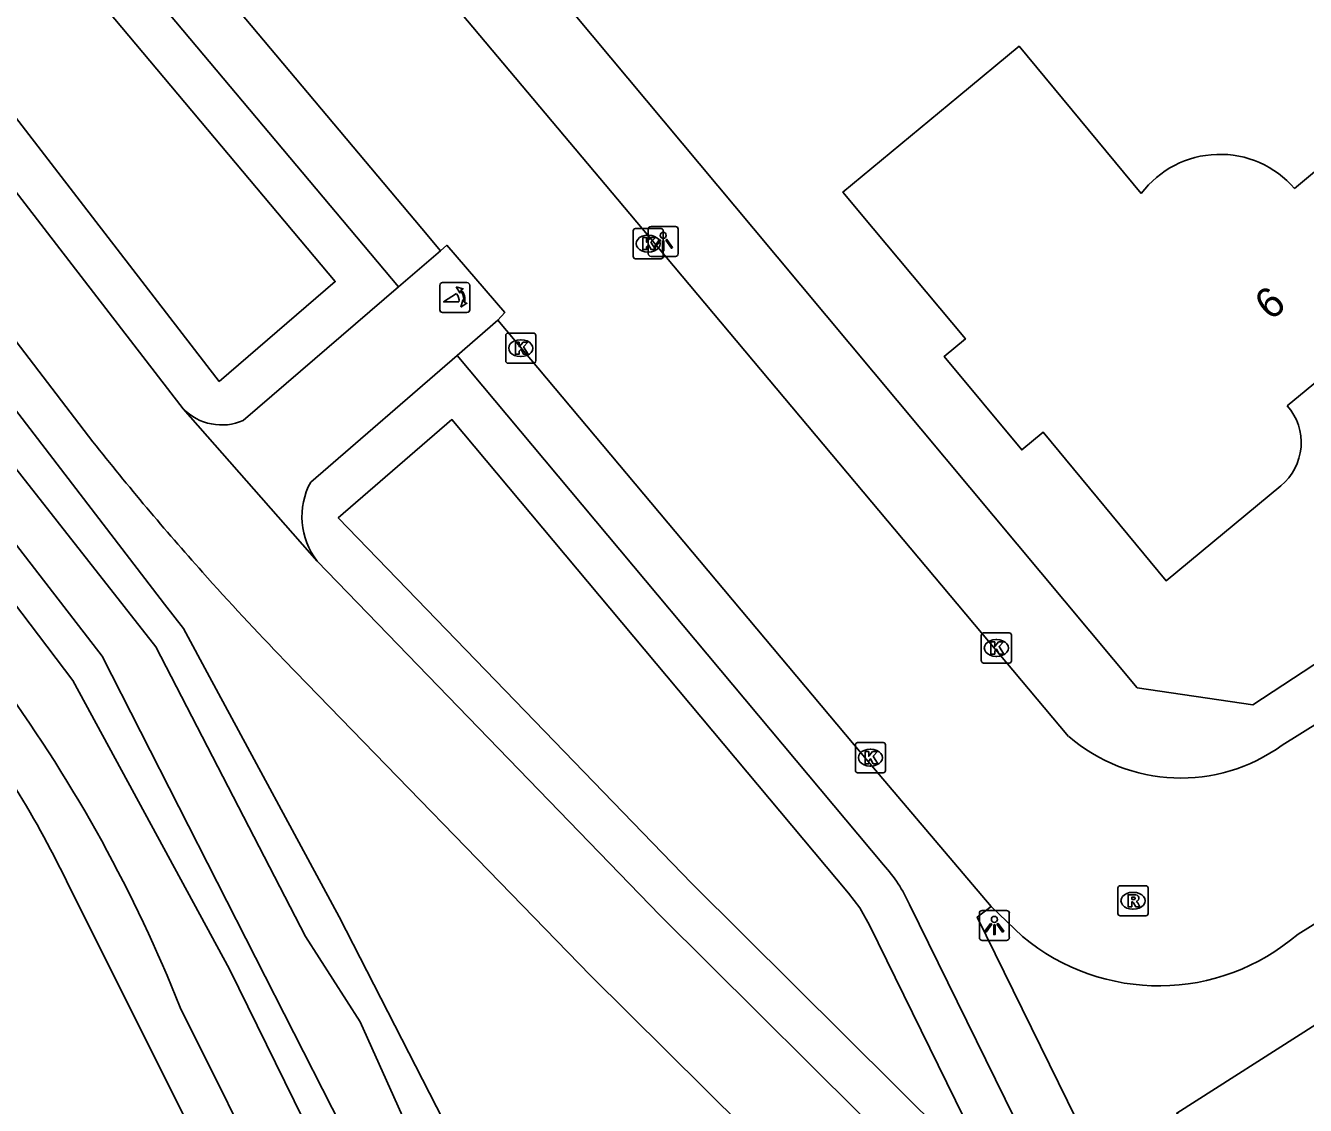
# Model space of a CAD drawing. Extents: x 157321 to 158827, y 386650 to 388532.
# Drawn here: x 157823.68 to 157866.23, y 387220.84 to 387256.75 of the extents above; entities that cross this region are included whole.
import ezdxf

# ---------------------------------------------------------------- set-up
doc = ezdxf.new("R2010")
doc.units = 0
for name, color, linetype in [('IMGEO_Fietspad_gesloten', 7, 'Continuous'), ('IMGEO_Groenvoorziening', 7, 'Continuous'), ('IMGEO_Kolk', 7, 'Continuous'), ('IMGEO_Lichtpunt', 7, 'Continuous'), ('IMGEO_Pand', 7, 'Continuous'), ('IMGEO_Pand_nummerreeks', 7, 'Continuous'), ('IMGEO_Poller', 7, 'Continuous'), ('IMGEO_Rijbaan_lokaal_gesloten', 7, 'Continuous'), ('IMGEO_Rioolput', 7, 'Continuous'), ('IMGEO_Voetpad_halfverhard', 7, 'Continuous'), ('IMGEO_Waterloop', 7, 'Continuous')]:
    doc.layers.add(name, color=color, linetype=linetype)

msp = doc.modelspace()

# ---------------------------------------------------------------- linework, layer by layer
at = {"layer": 'IMGEO_Fietspad_gesloten'}
for points in [[(157825.916, 387242.911), (157820.485, 387250), (157808.071, 387266.202), (157794.599, 387284.119), (157793.044, 387286.378), (157791.891, 387288.146), (157791.029, 387289.455)], [(157828.918, 387244.006), (157824.302, 387250), (157810.549, 387267.86), (157810.071, 387268.569), (157804.78, 387275.562)], [(157836.076, 387248.063), (157837.469, 387249.263)], [(157836.076, 387248.063), (157830.917, 387243.617)], [(157838.026, 387245.774), (157839.385, 387246.949)], [(157833.159, 387241.568), (157838.026, 387245.774)], [(157833.376, 387238.939), (157828.918, 387244.006)], [(157861.32, 387210.718), (157844.763, 387227.164), (157833.376, 387238.939)], [(157865.345, 387202.466), (157842.459, 387225.155), (157832.28, 387235.645)]]:
    msp.add_lwpolyline(points, dxfattribs=at)
for centre, radius, start, end in [((157830.198, 387245.254), 1.788, 224.2698, 293.7063), ((157902.515, 387303.532), 97.685, 218.35818, 221.68501), ((157835.278, 387240.419), 2.411, 151.5469, 217.8902), ((157904.513, 387305.512), 100.494, 221.77049, 224.04593)]:
    msp.add_arc(centre, radius, start, end, dxfattribs=at)
at = {"layer": 'IMGEO_Groenvoorziening'}
for points in [[(157830.117, 387244.907), (157833.976, 387248.233), (157824.727, 387259.256), (157824.276, 387259.681), (157823.733, 387260.096), (157811.84, 387268.643), (157825.49, 387250.915), (157830.117, 387244.907)], [(157837.774, 387262.109), (157847.884, 387250), (157860.639, 387234.724), (157864.481, 387234.155), (157870.893, 387238.359)], [(157825.254, 387234.973), (157813.856, 387250)], [(157818.714, 387250), (157828.297, 387237.512), (157828.924, 387236.694), (157829.791, 387235.091), (157834.109, 387227.104), (157838.964, 387217.627), (157843.575, 387210.402), (157848.688, 387203.933), (157854.917, 387196.915), (157855.295, 387193.984), (157852.47, 387193.133), (157850.031, 387196.366), (157844.925, 387201.75), (157840.165, 387207.823), (157835.373, 387215.365), (157830.456, 387225.373), (157825.254, 387234.973)], [(157856.029, 387218.088), (157851.735, 387226.829), (157851.417, 387227.406), (157851.04, 387227.89), (157837.854, 387243.643), (157834.073, 387240.375), (157845.831, 387228.218), (157856.029, 387218.088)], [(157877.89, 387201.744), (157861.953, 387220.58), (157875.823, 387229.427)]]:
    msp.add_lwpolyline(points, dxfattribs=at)
at = {"layer": 'IMGEO_Kolk'}
for p, q in [((157843.88, 387249.071), (157843.88, 387249.923)), ((157843.955, 387249.997), (157844.807, 387249.997)), ((157844.881, 387249.923), (157844.881, 387249.071)), ((157844.368, 387249.777), (157844.393, 387249.777)), ((157844.391, 387249.217), (157844.366, 387249.217)), ((157844.807, 387248.997), (157843.955, 387248.997)), ((157839.718, 387246.52), (157840.57, 387246.52)), ((157839.643, 387245.594), (157839.643, 387246.446)), ((157840.131, 387246.3), (157840.156, 387246.3)), ((157840.644, 387246.446), (157840.644, 387245.594)), ((157840.154, 387245.74), (157840.129, 387245.74)), ((157840.57, 387245.52), (157839.718, 387245.52)), ((157855.455, 387235.623), (157855.455, 387236.475)), ((157855.53, 387236.549), (157856.382, 387236.549)), ((157855.943, 387236.329), (157855.968, 387236.329)), ((157856.456, 387236.475), (157856.456, 387235.623)), ((157856.382, 387235.549), (157855.53, 387235.549)), ((157855.966, 387235.769), (157855.941, 387235.769)), ((157851.343, 387232.902), (157852.195, 387232.902)), ((157851.268, 387231.976), (157851.268, 387232.828)), ((157851.756, 387232.682), (157851.781, 387232.682)), ((157852.269, 387232.828), (157852.269, 387231.976)), ((157851.779, 387232.122), (157851.754, 387232.122)), ((157852.195, 387231.902), (157851.343, 387231.902))]:
    msp.add_line(p, q, dxfattribs=at)
for points in [[(157843.88, 387249.071), (157843.88, 387249.923)], [(157843.955, 387249.997), (157844.807, 387249.997)], [(157844.881, 387249.923), (157844.881, 387249.071)], [(157844.201, 387249.697), (157844.324, 387249.697), (157844.324, 387249.546), (157844.454, 387249.697), (157844.618, 387249.697), (157844.472, 387249.546), (157844.625, 387249.297), (157844.473, 387249.297), (157844.388, 387249.461), (157844.324, 387249.394), (157844.324, 387249.297), (157844.201, 387249.297), (157844.201, 387249.697)], [(157844.807, 387248.997), (157843.955, 387248.997)], [(157839.718, 387246.52), (157840.57, 387246.52)], [(157839.643, 387245.594), (157839.643, 387246.446)], [(157839.964, 387246.22), (157840.087, 387246.22), (157840.087, 387246.069), (157840.217, 387246.22), (157840.381, 387246.22), (157840.235, 387246.069), (157840.388, 387245.82), (157840.236, 387245.82), (157840.151, 387245.984), (157840.087, 387245.917), (157840.087, 387245.82), (157839.964, 387245.82), (157839.964, 387246.22)], [(157840.644, 387246.446), (157840.644, 387245.594)], [(157840.57, 387245.52), (157839.718, 387245.52)], [(157855.455, 387235.623), (157855.455, 387236.475)], [(157855.53, 387236.549), (157856.382, 387236.549)], [(157855.776, 387236.249), (157855.899, 387236.249), (157855.899, 387236.098), (157856.029, 387236.249), (157856.193, 387236.249), (157856.047, 387236.098), (157856.2, 387235.849), (157856.048, 387235.849), (157855.963, 387236.013), (157855.899, 387235.946), (157855.899, 387235.849), (157855.776, 387235.849), (157855.776, 387236.249)], [(157856.456, 387236.475), (157856.456, 387235.623)], [(157856.382, 387235.549), (157855.53, 387235.549)], [(157851.343, 387232.902), (157852.195, 387232.902)], [(157851.268, 387231.976), (157851.268, 387232.828)], [(157851.589, 387232.602), (157851.712, 387232.602), (157851.712, 387232.451), (157851.842, 387232.602), (157852.006, 387232.602), (157851.86, 387232.451), (157852.013, 387232.202), (157851.861, 387232.202), (157851.776, 387232.366), (157851.712, 387232.299), (157851.712, 387232.202), (157851.589, 387232.202), (157851.589, 387232.602)], [(157852.269, 387232.828), (157852.269, 387231.976)], [(157852.195, 387231.902), (157851.343, 387231.902)]]:
    msp.add_lwpolyline(points, dxfattribs=at)
for centre, start, end in [((157843.957, 387249.921), 91.552, 178.448), ((157843.957, 387249.921), 91.552, 178.448), ((157844.805, 387249.921), 1.552, 88.448), ((157844.805, 387249.921), 1.552, 88.448), ((157843.957, 387249.073), 181.552, 268.448), ((157843.957, 387249.073), 181.552, 268.448), ((157844.805, 387249.073), 271.552, 358.448), ((157844.805, 387249.073), 271.552, 358.448), ((157839.72, 387246.444), 91.552, 178.448), ((157839.72, 387246.444), 91.552, 178.448), ((157840.568, 387246.444), 1.552, 88.448), ((157840.568, 387246.444), 1.552, 88.448), ((157839.72, 387245.596), 181.552, 268.448), ((157839.72, 387245.596), 181.552, 268.448), ((157840.568, 387245.596), 271.552, 358.448), ((157840.568, 387245.596), 271.552, 358.448), ((157855.532, 387236.473), 91.552, 178.448), ((157855.532, 387236.473), 91.552, 178.448), ((157856.38, 387236.473), 1.552, 88.448), ((157856.38, 387236.473), 1.552, 88.448), ((157855.532, 387235.625), 181.552, 268.448), ((157855.532, 387235.625), 181.552, 268.448), ((157856.38, 387235.625), 271.552, 358.448), ((157856.38, 387235.625), 271.552, 358.448), ((157851.345, 387232.826), 91.552, 178.448), ((157851.345, 387232.826), 91.552, 178.448), ((157852.193, 387232.826), 1.552, 88.448), ((157852.193, 387232.826), 1.552, 88.448), ((157851.345, 387231.978), 181.552, 268.448), ((157851.345, 387231.978), 181.552, 268.448), ((157852.193, 387231.978), 271.552, 358.448), ((157852.193, 387231.978), 271.552, 358.448)]:
    msp.add_arc(centre, 0.0765, start, end, dxfattribs=at)
for centre, major_axis, ratio, start_param, end_param in [((157844.367, 387249.497), (-0.387, 0.002), 0.722429, 4.712389, 7.853982), ((157844.392, 387249.497), (-0.39, 0.002), 0.717154, 1.570796, 4.712389), ((157840.13, 387246.02), (-0.387, 0.002), 0.722429, 4.712389, 7.853982), ((157840.155, 387246.02), (-0.39, 0.002), 0.717154, 1.570796, 4.712389), ((157855.942, 387236.049), (-0.387, 0.002), 0.722429, 4.712389, 7.853982), ((157855.967, 387236.049), (-0.39, 0.002), 0.717154, 1.570796, 4.712389), ((157851.755, 387232.402), (-0.387, 0.002), 0.722429, 4.712389, 7.853982), ((157851.78, 387232.402), (-0.39, 0.002), 0.717154, 1.570796, 4.712389)]:
    msp.add_ellipse(centre, major_axis=major_axis, ratio=ratio, start_param=start_param, end_param=end_param, dxfattribs=at)
at = {"layer": 'IMGEO_Lichtpunt'}
for p, q in [((157844.38, 387249.973), (157844.38, 387249.166)), ((157844.38, 387249.973), (157844.38, 387249.166)), ((157845.282, 387250.068), (157844.474, 387250.068)), ((157845.282, 387250.068), (157844.474, 387250.068)), ((157845.376, 387249.166), (157845.376, 387249.973)), ((157845.376, 387249.166), (157845.376, 387249.973)), ((157844.474, 387249.072), (157845.282, 387249.072)), ((157844.474, 387249.072), (157845.282, 387249.072)), ((157856.292, 387227.321), (157855.484, 387227.321)), ((157856.292, 387227.321), (157855.484, 387227.321)), ((157855.39, 387227.226), (157855.39, 387226.419)), ((157855.39, 387227.226), (157855.39, 387226.419)), ((157856.386, 387226.419), (157856.386, 387227.226)), ((157856.386, 387226.419), (157856.386, 387227.226)), ((157855.484, 387226.325), (157856.292, 387226.325)), ((157855.484, 387226.325), (157856.292, 387226.325))]:
    msp.add_line(p, q, dxfattribs=at)
for points in [[(157844.754, 387249.637), (157844.793, 387249.609), (157844.605, 387249.347), (157844.567, 387249.374), (157844.754, 387249.637)], [(157844.856, 387249.589), (157844.903, 387249.589), (157844.903, 387249.267), (157844.856, 387249.267), (157844.856, 387249.589)], [(157844.966, 387249.609), (157845.004, 387249.636), (157845.191, 387249.374), (157845.152, 387249.346), (157844.966, 387249.609)], [(157855.764, 387226.89), (157855.803, 387226.862), (157855.615, 387226.6), (157855.577, 387226.627), (157855.764, 387226.89)], [(157855.976, 387226.862), (157856.014, 387226.889), (157856.201, 387226.627), (157856.162, 387226.599), (157855.976, 387226.862)], [(157855.866, 387226.842), (157855.913, 387226.842), (157855.913, 387226.52), (157855.866, 387226.52), (157855.866, 387226.842)]]:
    msp.add_lwpolyline(points, dxfattribs=at)
for centre in [(157844.879, 387249.771), (157855.889, 387227.024)]:
    msp.add_circle(centre, 0.0994, dxfattribs=at)
for centre, start, end in [((157844.474, 387249.973), 90, 180), ((157844.474, 387249.973), 90, 180), ((157845.282, 387249.973), 0, 90), ((157845.282, 387249.973), 0, 90), ((157844.474, 387249.166), 180, 270), ((157844.474, 387249.166), 180, 270), ((157845.282, 387249.166), 270, 0), ((157845.282, 387249.166), 270, 360), ((157855.484, 387227.226), 90, 180), ((157855.484, 387227.226), 90, 180), ((157856.292, 387227.226), 0, 90), ((157856.292, 387227.226), 0, 90), ((157855.484, 387226.419), 180, 270), ((157855.484, 387226.419), 180, 270), ((157856.292, 387226.419), 270, 0), ((157856.292, 387226.419), 270, 360)]:
    msp.add_arc(centre, 0.0946, start, end, dxfattribs=at)
at = {"layer": 'IMGEO_Pand'}
for points in [[(157865.415, 387241.445), (157861.598, 387238.288), (157857.512, 387243.223), (157856.801, 387242.635), (157854.219, 387245.743), (157854.924, 387246.331), (157851.863, 387250), (157850.855, 387251.209), (157854.706, 387254.4), (157856.712, 387256.062), (157860.773, 387251.167)], [(157865.867, 387251.33), (157869.848, 387254.644), (157871.82, 387252.273), (157873.709, 387250), (157875.016, 387248.428)], [(157875.016, 387248.428), (157869.862, 387244.124), (157868.153, 387246.189), (157865.629, 387244.101)]]:
    msp.add_lwpolyline(points, dxfattribs=at)
for centre, radius, start, end in [((157863.386, 387249.193), 3.275, 40.7359, 142.9296), ((157864.234, 387242.877), 1.856, 309.5197, 41.2673)]:
    msp.add_arc(centre, radius, start, end, dxfattribs=at)
at = {"layer": 'IMGEO_Poller'}
for p, q in [((157838.354, 387248.203), (157837.546, 387248.203)), ((157838.354, 387248.203), (157837.546, 387248.203)), ((157837.452, 387248.108), (157837.452, 387247.301)), ((157837.452, 387248.108), (157837.452, 387247.301)), ((157838.448, 387247.301), (157838.448, 387248.108)), ((157838.448, 387247.301), (157838.448, 387248.108)), ((157837.546, 387247.206), (157838.354, 387247.206)), ((157837.546, 387247.206), (157838.354, 387247.206))]:
    msp.add_line(p, q, dxfattribs=at)
for points in [[(157838.087, 387247.559), (157837.574, 387247.559), (157838.004, 387247.834)], [(157838.131, 387247.932), (157838.119, 387247.859), (157837.994, 387248.064)], [(157837.994, 387248.064), (157838.225, 387247.998), (157838.154, 387247.966)], [(157838.147, 387247.387), (157838.213, 387247.618), (157838.243, 387247.55)], [(157838.279, 387247.523), (157838.351, 387247.512), (157838.147, 387247.387)]]:
    msp.add_lwpolyline(points, dxfattribs=at)
for centre, radius, start, end in [((157837.546, 387248.108), 0.0946, 90, 180), ((157837.546, 387248.108), 0.0946, 90, 180), ((157838.354, 387248.108), 0.0946, 0, 90), ((157838.354, 387248.108), 0.0946, 0, 90), ((157837.759, 387247.609), 0.332, 351.3247, 42.4854), ((157837.773, 387247.619), 0.476, 351.7527, 41.1691), ((157837.773, 387247.619), 0.516, 349.3569, 42.2912), ((157837.546, 387247.301), 0.0946, 180, 270), ((157837.546, 387247.301), 0.0946, 180, 270), ((157838.354, 387247.301), 0.0946, 270, 0), ((157838.354, 387247.301), 0.0946, 270, 0)]:
    msp.add_arc(centre, radius, start, end, dxfattribs=at)
at = {"layer": 'IMGEO_Rijbaan_lokaal_gesloten'}
for points in [[(157826.149, 387262.747), (157836.85, 387250), (157837.469, 387249.263)], [(157858.359, 387233.111), (157844.177, 387250), (157835.559, 387260.263)], [(157837.469, 387249.263), (157837.68, 387249.446), (157839.61, 387247.211), (157839.385, 387246.949)], [(157839.385, 387246.949), (157851.753, 387232.207), (157855.78, 387227.455)], [(157871.359, 387236.499), (157865.457, 387232.821)], [(157865.987, 387226.537), (157874.339, 387231.716)], [(157855.78, 387227.455), (157856.823, 387226.452)]]:
    msp.add_lwpolyline(points, dxfattribs=at)
for centre, radius, start, end in [((157862.091, 387237.434), 5.711, 229.1992, 306.1216), ((157861.355, 387231.897), 7.084, 230.2271, 310.8357)]:
    msp.add_arc(centre, radius, start, end, dxfattribs=at)
at = {"layer": 'IMGEO_Rioolput'}
for p, q in [((157859.998, 387227.217), (157859.998, 387228.069)), ((157860.073, 387228.143), (157860.925, 387228.143)), ((157860.486, 387227.923), (157860.511, 387227.923)), ((157860.999, 387228.069), (157860.999, 387227.217)), ((157860.509, 387227.363), (157860.484, 387227.363)), ((157860.925, 387227.143), (157860.073, 387227.143))]:
    msp.add_line(p, q, dxfattribs=at)
for points in [[(157859.998, 387227.217), (157859.998, 387228.069)], [(157860.073, 387228.143), (157860.925, 387228.143)], [(157860.587, 387227.841), (157860.335, 387227.843), (157860.335, 387227.443)], [(157860.513, 387227.762), (157860.459, 387227.762), (157860.459, 387227.681)], [(157860.999, 387228.069), (157860.999, 387227.217)], [(157860.335, 387227.443), (157860.459, 387227.443), (157860.459, 387227.605), (157860.47, 387227.605)], [(157860.459, 387227.681), (157860.511, 387227.681)], [(157860.517, 387227.576), (157860.588, 387227.443), (157860.728, 387227.443), (157860.663, 387227.569)], [(157860.925, 387227.143), (157860.073, 387227.143)]]:
    msp.add_lwpolyline(points, dxfattribs=at)
for centre, radius, start, end in [((157860.075, 387228.067), 0.0765, 91.552, 178.448), ((157860.075, 387228.067), 0.0765, 91.552, 178.448), ((157860.519, 387227.666), 0.0964, 77.0061, 93.1865), ((157860.533, 387227.723), 0.0378, 276.6634, 79.6772), ((157860.586, 387227.731), 0.109, 350.3612, 89.416), ((157860.923, 387228.067), 0.0765, 1.552, 88.448), ((157860.923, 387228.067), 0.0765, 1.552, 88.448), ((157860.469, 387227.552), 0.0533, 26.0293, 88.6989), ((157860.495, 387227.87), 0.19, 274.7715, 282.9687), ((157860.584, 387227.731), 0.112, 277.5842, 350.9817), ((157860.568, 387227.516), 0.108, 29.5134, 73.7905), ((157860.075, 387227.219), 0.0765, 181.552, 268.448), ((157860.075, 387227.219), 0.0765, 181.552, 268.448), ((157860.923, 387227.219), 0.0765, 271.552, 358.448), ((157860.923, 387227.219), 0.0765, 271.552, 358.448)]:
    msp.add_arc(centre, radius, start, end, dxfattribs=at)
for centre, major_axis, ratio, start_param, end_param in [((157860.485, 387227.643), (-0.387, 0.002), 0.722429, 4.712389, 7.853982), ((157860.51, 387227.643), (-0.39, 0.002), 0.717154, 1.570796, 4.712389)]:
    msp.add_ellipse(centre, major_axis=major_axis, ratio=ratio, start_param=start_param, end_param=end_param, dxfattribs=at)
at = {"layer": 'IMGEO_Voetpad_halfverhard'}
for points in [[(157804.78, 387275.562), (157824.627, 387261.301), (157825.249, 387260.825), (157825.82, 387260.287), (157834.451, 387250), (157836.076, 387248.063)], [(157838.026, 387245.774), (157852.207, 387228.833)], [(157825.141, 387228.097), (157833.902, 387210.585)], [(157853.066, 387227.521), (157861.32, 387210.718)], [(157855.78, 387227.455), (157855.32, 387227.099), (157862.222, 387213.026)], [(157828.821, 387224.09), (157835.183, 387211.324)]]:
    msp.add_lwpolyline(points, dxfattribs=at)
for centre, radius, start, end in [((157783.261, 387206.004), 49.019, 21.652, 35.9839), ((157791.231, 387211.772), 37.635, 25.7074, 37.1257), ((157848.399, 387225.402), 5.126, 24.4148, 42.0128)]:
    msp.add_arc(centre, radius, start, end, dxfattribs=at)
at = {"layer": 'IMGEO_Waterloop'}
msp.add_lwpolyline([(157852.955, 387194.456), (157853.844, 387195.131), (157847.935, 387202.662), (157842.876, 387209.015), (157839.322, 387213.534), (157834.804, 387223.614), (157832.989, 387226.452), (157828.007, 387236.088), (157814.76, 387252.965), (157792.361, 387283.475), (157791.202, 387283.011), (157821.712, 387241.611), (157826.23, 387235.779), (157837.7, 387213.225), (157842.258, 387207.046), (157852.955, 387194.456)], dxfattribs=at)

# ---------------------------------------------------------------- texts
at = {"layer": 'IMGEO_Pand_nummerreeks'}
msp.add_text('6', height=1, rotation=39.5971, dxfattribs=at).set_placement((157865.072, 387246.911))

doc.saveas('drawing.dxf')
